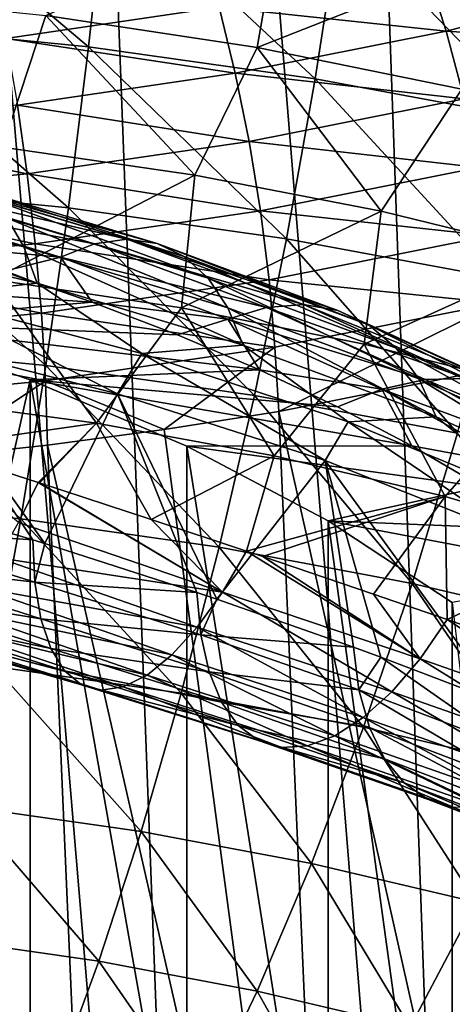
# Model space of a CAD drawing. Header units: metres. Extents: x -109 to 109, y -78 to 121.
# Tile 1050 of 1056: x 83.25 to 85.81, y -2.69 to 3.15. Entities that reach past the tile are written whole.
import ezdxf

# ---------------------------------------------------------------- set-up
doc = ezdxf.new("R2010")
doc.units = ezdxf.units.M
doc.layers.add('solid_508554_SW0001', color=7, linetype='CONTINUOUS')

msp = doc.modelspace()

# ---------------------------------------------------------------- linework, layer by layer
at = {"layer": 'solid_508554_SW0001'}
for points in [[(87.468735, -10.78548, -19.036554), (84.637512, 25.541044, -38.537006), (86.228249, 25.882233, -38.018974)], [(85.946709, -11.078616, -19.508739), (82.994003, 25.270775, -38.917351), (84.637512, 25.541044, -38.537006)], [(87.468735, -10.78548, -19.036554), (85.946709, -11.078616, -19.508739), (84.637512, 25.541044, -38.537006)], [(84.380135, -11.303519, -19.861017), (81.315811, 25.073969, -39.156639), (82.994003, 25.270775, -38.917351)], [(85.946709, -11.078616, -19.508739), (84.380135, -11.303519, -19.861017), (82.994003, 25.270775, -38.917351)], [(84.380135, -11.303519, -19.861017), (82.773148, -11.451216, -20.095688), (81.315811, 25.073969, -39.156639)], [(82.346855, 4.091274, 23.087893), (82.28624, 3.123787, 23.049547), (83.654762, 2.988474, 22.856123)], [(83.759705, 3.952293, 22.890703), (82.346855, 4.091274, 23.087893), (83.654762, 2.988474, 22.856123)], [(83.759705, 3.952293, 22.890703), (83.654762, 2.988474, 22.856123), (84.997826, 2.798476, 22.563114)], [(85.146614, 3.756747, 22.59038), (83.759705, 3.952293, 22.890703), (84.997826, 2.798476, 22.563114)], [(84.794708, 3.78886, 19.372177), (84.6549, 2.984132, 19.349279), (83.401245, 3.174915, 19.653496)], [(84.794708, 3.78886, 19.372177), (86.048332, 3.533756, 18.953844), (84.6549, 2.984132, 19.349279)], [(85.146614, 3.756747, 22.59038), (84.997826, 2.798476, 22.563114), (86.305984, 2.555161, 22.172642)], [(86.497734, 3.506031, 22.189068), (85.146614, 3.756747, 22.59038), (86.305984, 2.555161, 22.172642)], [(86.048332, 3.533756, 18.953844), (85.868065, 2.736853, 18.942751), (84.6549, 2.984132, 19.349279)], [(85.775452, 3.081014, -22.060436), (85.651833, 3.466484, -21.962107), (84.42794, 3.22298, -22.376091)], [(85.775452, 3.081014, -22.060436), (86.974022, 3.388118, -21.535568), (85.651833, 3.466484, -21.962107)], [(83.164101, 3.038122, -22.686945), (84.42794, 3.22298, -22.376091), (83.087799, 3.412559, -22.521067)], [(87.103233, 2.993726, -21.571445), (86.974022, 3.388118, -21.535568), (85.775452, 3.081014, -22.060436)], [(82.118484, 3.307625, 19.852907), (83.401245, 3.174915, 19.653496), (83.144058, 2.393472, 19.556213)], [(84.524071, 2.831941, -22.482805), (84.42794, 3.22298, -22.376091), (83.164101, 3.038122, -22.686945)], [(84.524071, 2.831941, -22.482805), (85.775452, 3.081014, -22.060436), (84.42794, 3.22298, -22.376091)], [(83.401245, 3.174915, 19.653496), (84.283707, 2.227924, 19.292406), (83.144058, 2.393472, 19.556213)], [(83.401245, 3.174915, 19.653496), (84.6549, 2.984132, 19.349279), (84.283707, 2.227924, 19.292406)], [(82.28624, 3.123787, 23.049547), (82.216805, 2.164924, 22.919359), (83.53463, 2.034023, 22.73061)], [(83.654762, 2.988474, 22.856123), (82.28624, 3.123787, 23.049547), (83.53463, 2.034023, 22.73061)], [(83.232162, 2.642847, -22.799496), (84.524071, 2.831941, -22.482805), (83.164101, 3.038122, -22.686945)], [(85.881851, 2.680789, -22.105549), (85.775452, 3.081014, -22.060436), (84.524071, 2.831941, -22.482805)], [(85.881851, 2.680789, -22.105549), (87.103233, 2.993726, -21.571445), (85.775452, 3.081014, -22.060436)], [(83.654762, 2.988474, 22.856123), (83.53463, 2.034023, 22.73061), (84.827621, 1.850555, 22.446289)], [(84.997826, 2.798476, 22.563114), (83.654762, 2.988474, 22.856123), (84.827621, 1.850555, 22.446289)], [(84.6549, 2.984132, 19.349279), (85.390282, 2.01402, 18.941282), (84.283707, 2.227924, 19.292406)], [(84.6549, 2.984132, 19.349279), (85.868065, 2.736853, 18.942751), (85.390282, 2.01402, 18.941282)], [(84.60675, 2.426999, -22.535), (84.524071, 2.831941, -22.482805), (83.232162, 2.642847, -22.799496)], [(84.60675, 2.426999, -22.535), (85.881851, 2.680789, -22.105549), (84.524071, 2.831941, -22.482805)], [(84.997826, 2.798476, 22.563114), (84.827621, 1.850555, 22.446289), (86.086746, 1.615857, 22.068478)], [(86.305984, 2.555161, 22.172642), (84.997826, 2.798476, 22.563114), (86.086746, 1.615857, 22.068478)], [(85.868065, 2.736853, 18.942751), (86.454849, 1.753147, 18.505077), (85.390282, 2.01402, 18.941282)], [(83.290657, 2.234355, -22.856546), (83.232162, 2.642847, -22.799496), (81.911041, 2.514906, -23.008461)], [(83.290657, 2.234355, -22.856546), (84.60675, 2.426999, -22.535), (83.232162, 2.642847, -22.799496)], [(85.968979, 2.273524, -22.096575), (85.881851, 2.680789, -22.105549), (84.60675, 2.426999, -22.535)], [(81.945, 2.104028, -23.068171), (83.290657, 2.234355, -22.856546), (81.911041, 2.514906, -23.008461)], [(84.6744, 2.015961, -22.53167), (84.60675, 2.426999, -22.535), (83.290657, 2.234355, -22.856546)], [(84.6744, 2.015961, -22.53167), (85.968979, 2.273524, -22.096575), (84.60675, 2.426999, -22.535)], [(83.144058, 2.393472, 19.556213), (84.283707, 2.227924, 19.292406), (83.086754, 1.607989, 19.3241)], [(83.271317, 1.80215, 13.58756), (83.171776, 1.973111, 13.273809), (81.916199, 2.270033, 13.788093)], [(81.997009, 2.103502, 14.109516), (83.271317, 1.80215, 13.58756), (81.916199, 2.270033, 13.788093)], [(83.33847, 1.820524, -22.856998), (83.290657, 2.234355, -22.856546), (81.945, 2.104028, -23.068171)], [(84.283707, 2.227924, 19.292406), (84.205307, 1.44129, 19.055983), (83.086754, 1.607989, 19.3241)], [(83.33847, 1.820524, -22.856998), (84.6744, 2.015961, -22.53167), (83.290657, 2.234355, -22.856546)], [(84.283707, 2.227924, 19.292406), (85.390282, 2.01402, 18.941282), (84.205307, 1.44129, 19.055983)], [(86.035156, 1.867074, -22.033689), (85.968979, 2.273524, -22.096575), (84.6744, 2.015961, -22.53167)], [(82.216805, 2.164924, 22.919359), (82.139153, 1.223654, 22.698103), (83.400368, 1.097869, 22.5149)], [(83.53463, 2.034023, 22.73061), (82.216805, 2.164924, 22.919359), (83.400368, 1.097869, 22.5149)], [(82.763031, 2.183368, 12.269417), (83.881371, 1.848215, 11.688914), (82.60009, 2.147433, 11.938156)], [(84.060242, 1.822566, 12.012834), (83.881371, 1.848215, 11.688914), (82.763031, 2.183368, 12.269417)], [(82.914803, 2.165841, 12.607404), (84.060242, 1.822566, 12.012834), (82.763031, 2.183368, 12.269417)], [(84.222008, 1.744617, 12.337384), (84.060242, 1.822566, 12.012834), (82.914803, 2.165841, 12.607404)], [(83.052055, 2.095237, 12.944675), (84.222008, 1.744617, 12.337384), (82.914803, 2.165841, 12.607404)], [(81.97271, 1.688377, -23.07057), (83.33847, 1.820524, -22.856998), (81.945, 2.104028, -23.068171)], [(83.348503, 1.586118, 13.87902), (83.271317, 1.80215, 13.58756), (81.997009, 2.103502, 14.109516)], [(82.059662, 1.890905, 14.406926), (83.348503, 1.586118, 13.87902), (81.997009, 2.103502, 14.109516)], [(82.60009, 2.147433, 11.938156), (83.689331, 1.820999, 11.372757), (82.429558, 2.058827, 11.620913)], [(83.881371, 1.848215, 11.688914), (83.689331, 1.820999, 11.372757), (82.60009, 2.147433, 11.938156)], [(82.429558, 2.058827, 11.620913), (83.48835, 1.741519, 11.07132), (82.603058, 1.823066, 11.157642)], [(83.689331, 1.820999, 11.372757), (83.48835, 1.741519, 11.07132), (82.429558, 2.058827, 11.620913)], [(84.363098, 1.616084, 12.655421), (84.222008, 1.744617, 12.337384), (83.052055, 2.095237, 12.944675)], [(83.171776, 1.973111, 13.273809), (84.363098, 1.616084, 12.655421), (83.052055, 2.095237, 12.944675)], [(84.725708, 1.606753, -22.472879), (84.6744, 2.015961, -22.53167), (83.33847, 1.820524, -22.856998)], [(83.53463, 2.034023, 22.73061), (83.400368, 1.097869, 22.5149), (84.637474, 0.921859, 22.240562)], [(84.827621, 1.850555, 22.446289), (83.53463, 2.034023, 22.73061), (84.637474, 0.921859, 22.240562)], [(85.390282, 2.01402, 18.941282), (85.289276, 1.225755, 18.699915), (84.205307, 1.44129, 19.055983)], [(84.725708, 1.606753, -22.472879), (86.035156, 1.867074, -22.033689), (84.6744, 2.015961, -22.53167)], [(85.390282, 2.01402, 18.941282), (86.454849, 1.753147, 18.505077), (85.289276, 1.225755, 18.699915)], [(84.480415, 1.439797, 12.959945), (84.363098, 1.616084, 12.655421), (83.171776, 1.973111, 13.273809)], [(83.271317, 1.80215, 13.58756), (84.480415, 1.439797, 12.959945), (83.171776, 1.973111, 13.273809)], [(82.059662, 1.890905, 14.406926), (82.671982, 1.511894, 14.45722), (83.348503, 1.586118, 13.87902)], [(83.374664, 1.409332, -22.800842), (83.33847, 1.820524, -22.856998), (81.97271, 1.688377, -23.07057)], [(83.48835, 1.741519, 11.07132), (83.147964, 1.656162, 10.868556), (82.603058, 1.823066, 11.157642)], [(83.374664, 1.409332, -22.800842), (84.725708, 1.606753, -22.472879), (83.33847, 1.820524, -22.856998)], [(83.689331, 1.820999, 11.372757), (84.709335, 1.442755, 10.717619), (83.48835, 1.741519, 11.07132)], [(83.881371, 1.848215, 11.688914), (84.928627, 1.459867, 11.016276), (83.689331, 1.820999, 11.372757)], [(84.928627, 1.459867, 11.016276), (84.709335, 1.442755, 10.717619), (83.689331, 1.820999, 11.372757)], [(85.132874, 1.424808, 11.323896), (84.928627, 1.459867, 11.016276), (83.881371, 1.848215, 11.688914)], [(84.060242, 1.822566, 12.012834), (85.132874, 1.424808, 11.323896), (83.881371, 1.848215, 11.688914)], [(85.317589, 1.338348, 11.633705), (85.132874, 1.424808, 11.323896), (84.060242, 1.822566, 12.012834)], [(84.222008, 1.744617, 12.337384), (85.317589, 1.338348, 11.633705), (84.060242, 1.822566, 12.012834)], [(84.827621, 1.850555, 22.446289), (84.637474, 0.921859, 22.240562), (85.841934, 0.696919, 21.877127)], [(86.079102, 1.469275, -21.918104), (86.035156, 1.867074, -22.033689), (84.725708, 1.606753, -22.472879)], [(86.086746, 1.615857, 22.068478), (84.827621, 1.850555, 22.446289), (85.841934, 0.696919, 21.877127)], [(84.571381, 1.219635, 13.244252), (84.480415, 1.439797, 12.959945), (83.271317, 1.80215, 13.58756)], [(83.348503, 1.586118, 13.87902), (84.571381, 1.219635, 13.244252), (83.271317, 1.80215, 13.58756)], [(86.454849, 1.753147, 18.505077), (86.329475, 0.962905, 18.258381), (85.289276, 1.225755, 18.699915)], [(83.48835, 1.741519, 11.07132), (83.674683, 1.475224, 10.555163), (83.147964, 1.656162, 10.868556)], [(83.48835, 1.741519, 11.07132), (84.479843, 1.373849, 10.434496), (83.674683, 1.475224, 10.555163)], [(84.709335, 1.442755, 10.717619), (84.479843, 1.373849, 10.434496), (83.48835, 1.741519, 11.07132)], [(85.478699, 1.202392, 11.938886), (85.317589, 1.338348, 11.633705), (84.222008, 1.744617, 12.337384)], [(84.363098, 1.616084, 12.655421), (85.478699, 1.202392, 11.938886), (84.222008, 1.744617, 12.337384)], [(81.223808, 1.640997, 10.84229), (83.147964, 1.656162, 10.868556), (83.674683, 1.475224, 10.555163)], [(82.300041, 1.355702, 10.348145), (81.223808, 1.640997, 10.84229), (83.674683, 1.475224, 10.555163)], [(81.993652, 1.275969, -23.015612), (83.374664, 1.409332, -22.800842), (81.97271, 1.688377, -23.07057)], [(83.086754, 1.607989, 19.3241), (83.701447, 0.757264, 18.842154), (82.615677, 0.903688, 19.077042)], [(83.348503, 1.586118, 13.87902), (82.671982, 1.511894, 14.45722), (83.970322, 1.169532, 13.864233)], [(83.086754, 1.607989, 19.3241), (84.205307, 1.44129, 19.055983), (83.701447, 0.757264, 18.842154)], [(83.348503, 1.586118, 13.87902), (83.970322, 1.169532, 13.864233), (84.571381, 1.219635, 13.244252)], [(84.759689, 1.207266, -22.359762), (84.725708, 1.606753, -22.472879), (83.374664, 1.409332, -22.800842)], [(85.612663, 1.019932, 12.232718), (85.478699, 1.202392, 11.938886), (84.363098, 1.616084, 12.655421)], [(84.480415, 1.439797, 12.959945), (85.612663, 1.019932, 12.232718), (84.363098, 1.616084, 12.655421)], [(84.759689, 1.207266, -22.359762), (86.079102, 1.469275, -21.918104), (84.725708, 1.606753, -22.472879)], [(82.300041, 1.355702, 10.348145), (83.674683, 1.475224, 10.555163), (84.181763, 1.280746, 10.218317)], [(82.671982, 1.511894, 14.45722), (82.522133, 1.264267, 14.753996), (83.826187, 0.931482, 14.177596)], [(83.970322, 1.169532, 13.864233), (82.671982, 1.511894, 14.45722), (83.826187, 0.931482, 14.177596)], [(84.479843, 1.373849, 10.434496), (84.181763, 1.280746, 10.218317), (83.674683, 1.475224, 10.555163)], [(84.928627, 1.459867, 11.016276), (85.894707, 1.022065, 10.257981), (84.709335, 1.442755, 10.717619)], [(84.759689, 1.207266, -22.359762), (84.782089, 0.826674, -22.192852), (86.079102, 1.469275, -21.918104)], [(86.079102, 1.469275, -21.918104), (84.782089, 0.826674, -22.192852), (86.104317, 1.089165, -21.750572)], [(86.12236, 0.976397, 10.547225), (85.894707, 1.022065, 10.257981), (84.928627, 1.459867, 11.016276)], [(85.132874, 1.424808, 11.323896), (86.12236, 0.976397, 10.547225), (84.928627, 1.459867, 11.016276)], [(83.39856, 1.008709, -22.689159), (83.374664, 1.409332, -22.800842), (81.993652, 1.275969, -23.015612)], [(83.39856, 1.008709, -22.689159), (84.759689, 1.207266, -22.359762), (83.374664, 1.409332, -22.800842)], [(84.205307, 1.44129, 19.055983), (84.755745, 0.562627, 18.520821), (83.701447, 0.757264, 18.842154)], [(84.205307, 1.44129, 19.055983), (85.289276, 1.225755, 18.699915), (84.755745, 0.562627, 18.520821)], [(84.709335, 1.442755, 10.717619), (85.650284, 1.016344, 9.979052), (84.479843, 1.373849, 10.434496)], [(85.71653, 0.794985, 12.508736), (85.612663, 1.019932, 12.232718), (84.480415, 1.439797, 12.959945)], [(84.571381, 1.219635, 13.244252), (85.71653, 0.794985, 12.508736), (84.480415, 1.439797, 12.959945)], [(85.894707, 1.022065, 10.257981), (85.650284, 1.016344, 9.979052), (84.709335, 1.442755, 10.717619)], [(86.328247, 0.880343, 10.840417), (86.12236, 0.976397, 10.547225), (85.132874, 1.424808, 11.323896)], [(85.317589, 1.338348, 11.633705), (86.328247, 0.880343, 10.840417), (85.132874, 1.424808, 11.323896)], [(82.300018, -3.494034, 13.148155), (82.300041, 1.355702, 10.348145), (83.308266, 1.0139, 9.756125)], [(82.300041, 1.355702, 10.348145), (84.181763, 1.280746, 10.218317), (84.667816, 1.073259, 9.858939)], [(83.308266, 1.0139, 9.756125), (82.300041, 1.355702, 10.348145), (84.667816, 1.073259, 9.858939)], [(84.479843, 1.373849, 10.434496), (84.667816, 1.073259, 9.858939), (84.181763, 1.280746, 10.218317)], [(84.479843, 1.373849, 10.434496), (85.394478, 0.959358, 9.716577), (84.667816, 1.073259, 9.858939)], [(85.650284, 1.016344, 9.979052), (85.394478, 0.959358, 9.716577), (84.479843, 1.373849, 10.434496)], [(86.507828, 0.736018, 11.131102), (86.328247, 0.880343, 10.840417), (85.317589, 1.338348, 11.633705)], [(85.478699, 1.202392, 11.938886), (86.507828, 0.736018, 11.131102), (85.317589, 1.338348, 11.633705)], [(82.007423, 0.874756, -22.904356), (83.39856, 1.008709, -22.689159), (81.993652, 1.275969, -23.015612)], [(82.344208, 0.358016, 15.494981), (83.32399, 0.064308, 15.13698), (82.522133, 1.264267, 14.753996)], [(83.394287, 0.04249, 15.10763), (83.826187, 0.931482, 14.177596), (82.522133, 1.264267, 14.753996)], [(83.32399, 0.064308, 15.13698), (83.394287, 0.04249, 15.10763), (82.522133, 1.264267, 14.753996)], [(82.139153, 1.223654, 22.698103), (82.053947, 0.308779, 22.387114), (83.25309, 0.188773, 22.210285)], [(83.400368, 1.097869, 22.5149), (82.139153, 1.223654, 22.698103), (83.25309, 0.188773, 22.210285)], [(83.39856, 1.008709, -22.689159), (84.101875, 0.718822, -22.372557), (84.759689, 1.207266, -22.359762)], [(83.970322, 1.169532, 13.864233), (83.826187, 0.931482, 14.177596), (85.057587, 0.535478, 13.491696)], [(84.571381, 1.219635, 13.244252), (83.970322, 1.169532, 13.864233), (85.193573, 0.76389, 13.16164)], [(85.193573, 0.76389, 13.16164), (83.970322, 1.169532, 13.864233), (85.057587, 0.535478, 13.491696)], [(84.759689, 1.207266, -22.359762), (84.101875, 0.718822, -22.372557), (84.782089, 0.826674, -22.192852)], [(84.571381, 1.219635, 13.244252), (85.193573, 0.76389, 13.16164), (85.71653, 0.794985, 12.508736)], [(85.289276, 1.225755, 18.699915), (85.769363, 0.3212, 18.11537), (84.755745, 0.562627, 18.520821)], [(85.289276, 1.225755, 18.699915), (86.329475, 0.962905, 18.258381), (85.769363, 0.3212, 18.11537)], [(86.657143, 0.5466, 11.412883), (86.507828, 0.736018, 11.131102), (85.478699, 1.202392, 11.938886)], [(85.612663, 1.019932, 12.232718), (86.657143, 0.5466, 11.412883), (85.478699, 1.202392, 11.938886)], [(83.400368, 1.097869, 22.5149), (83.25309, 0.188773, 22.210285), (84.428986, 0.021086, 21.947145)], [(83.308266, 1.0139, 9.756125), (84.667816, 1.073259, 9.858939), (85.131516, 0.853328, 9.478007)], [(84.637474, 0.921859, 22.240562), (83.400368, 1.097869, 22.5149), (84.428986, 0.021086, 21.947145)], [(85.394478, 0.959358, 9.716577), (85.131516, 0.853328, 9.478007), (84.667816, 1.073259, 9.858939)], [(86.445427, -6.594638, -17.733828), (86.104317, 1.089165, -21.750572), (84.782089, 0.826674, -22.192852)], [(82.007423, 0.874756, -22.904356), (82.712982, 0.551443, -22.646475), (83.39856, 1.008709, -22.689159)], [(82.300018, -3.494034, 13.148155), (83.308266, 1.0139, 9.756125), (83.30822, -3.835825, 12.556156)], [(83.39856, 1.008709, -22.689159), (82.712982, 0.551443, -22.646475), (83.411385, 0.626964, -22.523962)], [(83.30822, -3.835825, 12.556156), (83.308266, 1.0139, 9.756125), (84.236618, -4.230118, 11.873221)], [(83.308266, 1.0139, 9.756125), (85.131516, 0.853328, 9.478007), (85.571594, 0.621545, 9.076548)], [(84.236671, 0.619598, 9.073174), (83.308266, 1.0139, 9.756125), (85.571594, 0.621545, 9.076548)], [(84.236618, -4.230118, 11.873221), (83.308266, 1.0139, 9.756125), (84.236671, 0.619598, 9.073174)], [(83.39856, 1.008709, -22.689159), (83.411385, 0.626964, -22.523962), (84.101875, 0.718822, -22.372557)], [(85.650284, 1.016344, 9.979052), (86.503105, 0.545871, 9.164169), (85.394478, 0.959358, 9.716577)], [(86.772919, 0.316257, 11.679555), (86.657143, 0.5466, 11.412883), (85.612663, 1.019932, 12.232718)], [(85.71653, 0.794985, 12.508736), (86.772919, 0.316257, 11.679555), (85.612663, 1.019932, 12.232718)], [(85.894707, 1.022065, 10.257981), (86.770309, 0.539025, 9.421331), (85.650284, 1.016344, 9.979052)], [(86.770309, 0.539025, 9.421331), (86.503105, 0.545871, 9.164169), (85.650284, 1.016344, 9.979052)], [(85.394478, 0.959358, 9.716577), (85.571594, 0.621545, 9.076548), (85.131516, 0.853328, 9.478007)], [(85.394478, 0.959358, 9.716577), (86.223465, 0.502037, 8.924475), (85.571594, 0.621545, 9.076548)], [(86.503105, 0.545871, 9.164169), (86.223465, 0.502037, 8.924475), (85.394478, 0.959358, 9.716577)], [(86.329475, 0.962905, 18.258381), (86.734001, 0.035185, 17.629528), (85.769363, 0.3212, 18.11537)], [(82.704979, 0.615348, 18.911076), (82.615677, 0.903688, 19.077042), (83.701447, 0.757264, 18.842154)], [(83.394287, 0.04249, 15.10763), (84.296722, -0.248017, 14.684285), (83.826187, 0.931482, 14.177596)], [(84.414017, -0.287354, 14.622648), (85.057587, 0.535478, 13.491696), (83.826187, 0.931482, 14.177596)], [(84.296722, -0.248017, 14.684285), (84.414017, -0.287354, 14.622648), (83.826187, 0.931482, 14.177596)], [(84.637474, 0.921859, 22.240562), (84.428986, 0.021086, 21.947145), (85.573593, -0.193034, 21.59968)], [(85.841934, 0.696919, 21.877127), (84.637474, 0.921859, 22.240562), (85.573593, -0.193034, 21.59968)], [(85.115883, -6.852806, -18.180988), (84.782089, 0.826674, -22.192852), (84.101875, 0.718822, -22.372557)], [(85.115883, -6.852806, -18.180988), (86.445427, -6.594638, -17.733828), (84.782089, 0.826674, -22.192852)], [(85.193573, 0.76389, 13.16164), (85.057587, 0.535478, 13.491696), (86.204086, 0.080192, 12.703117)], [(85.71653, 0.794985, 12.508736), (85.193573, 0.76389, 13.16164), (86.329437, 0.299045, 12.356504)], [(86.329437, 0.299045, 12.356504), (85.193573, 0.76389, 13.16164), (86.204086, 0.080192, 12.703117)], [(85.71653, 0.794985, 12.508736), (86.329437, 0.299045, 12.356504), (86.772919, 0.316257, 11.679555)], [(83.355423, 0.404876, 18.699478), (82.704979, 0.615348, 18.911076), (83.701447, 0.757264, 18.842154)], [(83.364159, 0.402032, 18.69643), (83.355423, 0.404876, 18.699478), (83.701447, 0.757264, 18.842154)], [(84.025757, 0.185255, 18.449648), (83.364159, 0.402032, 18.69643), (83.701447, 0.757264, 18.842154)], [(85.115883, -6.852806, -18.180988), (84.101875, 0.718822, -22.372557), (83.411385, 0.626964, -22.523962)], [(84.025757, 0.185255, 18.449648), (83.701447, 0.757264, 18.842154), (84.755745, 0.562627, 18.520821)], [(85.841934, 0.696919, 21.877127), (85.573593, -0.193034, 21.59968), (86.678909, -0.452315, 21.169924)], [(83.238869, 0.166912, 18.545097), (82.704979, 0.615348, 18.911076), (83.355423, 0.404876, 18.699478)], [(83.743111, -7.046091, -18.515766), (83.411385, 0.626964, -22.523962), (82.712982, 0.551443, -22.646475)], [(83.743111, -7.046091, -18.515766), (85.115883, -6.852806, -18.180988), (83.411385, 0.626964, -22.523962)], [(84.236618, -4.230118, 11.873221), (84.236671, 0.619598, 9.073174), (85.07431, -4.67229, 11.107357)], [(84.236671, 0.619598, 9.073174), (85.571594, 0.621545, 9.076548), (85.986862, 0.378532, 8.655636)], [(85.074364, 0.177419, 8.3073), (84.236671, 0.619598, 9.073174), (85.986862, 0.378532, 8.655636)], [(85.07431, -4.67229, 11.107357), (84.236671, 0.619598, 9.073174), (85.074364, 0.177419, 8.3073)], [(86.223465, 0.502037, 8.924475), (85.986862, 0.378532, 8.655636), (85.571594, 0.621545, 9.076548)], [(82.341148, -7.172977, -18.73554), (83.743111, -7.046091, -18.515766), (82.712982, 0.551443, -22.646475)], [(84.590363, -0.00232, 18.213634), (84.025757, 0.185255, 18.449648), (84.755745, 0.562627, 18.520821)], [(84.414017, -0.287354, 14.622648), (85.225838, -0.571338, 14.150893), (85.057587, 0.535478, 13.491696)], [(84.590363, -0.00232, 18.213634), (84.755745, 0.562627, 18.520821), (85.769363, 0.3212, 18.11537)], [(86.104103, -0.904451, 13.541395), (86.204086, 0.080192, 12.703117), (85.057587, 0.535478, 13.491696)], [(85.388542, -0.630924, 14.046263), (86.104103, -0.904451, 13.541395), (85.057587, 0.535478, 13.491696)], [(85.225838, -0.571338, 14.150893), (85.388542, -0.630924, 14.046263), (85.057587, 0.535478, 13.491696)], [(82.314247, 0.132749, 15.702256), (83.32399, 0.064308, 15.13698), (82.344208, 0.358016, 15.494981)], [(84.447777, -0.245366, 18.047226), (83.238869, 0.166912, 18.545097), (83.355423, 0.404876, 18.699478)], [(84.447777, -0.245366, 18.047226), (83.355423, 0.404876, 18.699478), (83.364159, 0.402032, 18.69643)], [(84.447777, -0.245366, 18.047226), (83.364159, 0.402032, 18.69643), (84.025757, 0.185255, 18.449648)], [(85.074364, 0.177419, 8.3073), (85.986862, 0.378532, 8.655636), (86.376183, 0.124942, 8.216405)], [(83.25309, 0.188773, 22.210285), (82.053947, 0.308779, 22.387114), (83.094254, -0.685165, 21.820238)], [(84.686913, -0.03466, 18.170887), (84.590363, -0.00232, 18.213634), (85.769363, 0.3212, 18.11537)], [(85.344574, -0.257264, 17.86071), (84.686913, -0.03466, 18.170887), (85.769363, 0.3212, 18.11537)], [(85.780533, -0.407328, 17.636299), (85.344574, -0.257264, 17.86071), (85.769363, 0.3212, 18.11537)], [(85.780533, -0.407328, 17.636299), (85.769363, 0.3212, 18.11537), (86.734001, 0.035185, 17.629528)], [(83.25309, 0.188773, 22.210285), (83.094254, -0.685165, 21.820238), (84.204208, -0.843746, 21.569401)], [(84.428986, 0.021086, 21.947145), (83.25309, 0.188773, 22.210285), (84.204208, -0.843746, 21.569401)], [(84.447777, -0.245366, 18.047226), (84.025757, 0.185255, 18.449648), (84.590363, -0.00232, 18.213634)], [(85.07431, -4.67229, 11.107357), (85.074364, 0.177419, 8.3073), (85.811493, -5.157159, 10.267538)], [(85.074364, 0.177419, 8.3073), (86.376183, 0.124942, 8.216405), (86.73848, -0.13854, 7.760042)], [(85.811531, -0.307451, 7.467479), (85.074364, 0.177419, 8.3073), (86.73848, -0.13854, 7.760042)], [(85.811493, -5.157159, 10.267538), (85.074364, 0.177419, 8.3073), (85.811531, -0.307451, 7.467479)], [(83.335793, -0.186206, 15.345919), (83.32399, 0.064308, 15.13698), (82.314247, 0.132749, 15.702256)], [(83.335793, -0.186206, 15.345919), (82.314247, 0.132749, 15.702256), (82.330841, -0.070368, 15.931406)], [(84.447777, -0.245366, 18.047226), (83.118942, -0.041249, 18.354502), (83.238869, 0.166912, 18.545097)], [(83.335793, -0.186206, 15.345919), (83.394287, 0.04249, 15.10763), (83.32399, 0.064308, 15.13698)], [(83.335793, -0.186206, 15.345919), (84.296722, -0.248017, 14.684285), (83.394287, 0.04249, 15.10763)], [(84.428986, 0.021086, 21.947145), (84.204208, -0.843746, 21.569401), (85.28437, -1.046094, 21.239344)], [(85.573593, -0.193034, 21.59968), (84.428986, 0.021086, 21.947145), (85.28437, -1.046094, 21.239344)], [(85.995018, -0.481986, 17.520193), (85.780533, -0.407328, 17.636299), (86.734001, 0.035185, 17.629528)], [(84.29908, -0.45221, 17.841837), (82.998543, -0.214746, 18.132141), (83.118942, -0.041249, 18.354502)], [(84.447777, -0.245366, 18.047226), (84.29908, -0.45221, 17.841837), (83.118942, -0.041249, 18.354502)], [(85.621033, -0.639749, 17.475891), (84.447777, -0.245366, 18.047226), (84.590363, -0.00232, 18.213634)], [(85.621033, -0.639749, 17.475891), (84.590363, -0.00232, 18.213634), (84.686913, -0.03466, 18.170887)], [(85.621033, -0.639749, 17.475891), (84.686913, -0.03466, 18.170887), (85.344574, -0.257264, 17.86071)], [(83.371521, -0.402861, 15.588537), (82.330841, -0.070368, 15.931406), (82.365486, -0.238136, 16.185759)], [(83.371521, -0.402861, 15.588537), (83.335793, -0.186206, 15.345919), (82.330841, -0.070368, 15.931406)], [(84.148872, -0.617522, 17.602695), (82.880501, -0.349498, 17.883244), (82.998543, -0.214746, 18.132141)], [(84.29908, -0.45221, 17.841837), (84.148872, -0.617522, 17.602695), (82.998543, -0.214746, 18.132141)], [(84.319267, -0.498908, 14.886316), (84.296722, -0.248017, 14.684285), (83.335793, -0.186206, 15.345919)], [(84.319267, -0.498908, 14.886316), (83.335793, -0.186206, 15.345919), (83.371521, -0.402861, 15.588537)], [(85.573593, -0.193034, 21.59968), (85.28437, -1.046094, 21.239344), (86.327271, -1.29099, 20.832027)], [(86.678909, -0.452315, 21.169924), (85.573593, -0.193034, 21.59968), (86.327271, -1.29099, 20.832027)], [(83.430565, -0.579306, 15.857722), (82.365486, -0.238136, 16.185759), (82.417381, -0.366609, 16.459332)], [(83.430565, -0.579306, 15.857722), (83.371521, -0.402861, 15.588537), (82.365486, -0.238136, 16.185759)], [(84.319267, -0.498908, 14.886316), (84.414017, -0.287354, 14.622648), (84.296722, -0.248017, 14.684285)], [(85.453606, -0.835391, 17.278728), (84.29908, -0.45221, 17.841837), (84.447777, -0.245366, 18.047226)], [(84.319267, -0.498908, 14.886316), (85.225838, -0.571338, 14.150893), (84.414017, -0.287354, 14.622648)], [(85.621033, -0.639749, 17.475891), (85.453606, -0.835391, 17.278728), (84.447777, -0.245366, 18.047226)], [(85.621033, -0.639749, 17.475891), (85.344574, -0.257264, 17.86071), (85.780533, -0.407328, 17.636299)], [(84.001175, -0.736876, 17.336203), (82.767601, -0.442338, 17.613659), (82.880501, -0.349498, 17.883244)], [(84.148872, -0.617522, 17.602695), (84.001175, -0.736876, 17.336203), (82.880501, -0.349498, 17.883244)], [(85.811493, -5.157159, 10.267538), (85.811531, -0.307451, 7.467479), (86.439507, -5.679043, 9.363608)], [(83.511345, -0.710816, 16.146269), (82.417381, -0.366609, 16.459332), (82.485306, -0.452769, 16.745697)], [(83.511345, -0.710816, 16.146269), (83.430565, -0.579306, 15.857722), (82.417381, -0.366609, 16.459332)], [(84.368576, -0.717999, 15.120298), (83.371521, -0.402861, 15.588537), (83.430565, -0.579306, 15.857722)], [(84.368576, -0.717999, 15.120298), (84.319267, -0.498908, 14.886316), (83.371521, -0.402861, 15.588537)], [(86.745667, -1.036803, 16.821783), (85.621033, -0.639749, 17.475891), (85.780533, -0.407328, 17.636299)], [(86.745667, -1.036803, 16.821783), (85.780533, -0.407328, 17.636299), (85.995018, -0.481986, 17.520193)], [(83.611694, -0.793871, 16.446453), (82.485306, -0.452769, 16.745697), (82.56765, -0.494588, 17.03812)], [(83.611694, -0.793871, 16.446453), (83.511345, -0.710816, 16.146269), (82.485306, -0.452769, 16.745697)], [(83.85994, -0.807077, 17.049492), (82.662498, -0.491083, 17.329725), (82.767601, -0.442338, 17.613659)], [(84.001175, -0.736876, 17.336203), (83.85994, -0.807077, 17.049492), (82.767601, -0.442338, 17.613659)], [(85.283348, -0.989351, 17.049623), (84.148872, -0.617522, 17.602695), (84.29908, -0.45221, 17.841837)], [(85.453606, -0.835391, 17.278728), (85.283348, -0.989351, 17.049623), (84.29908, -0.45221, 17.841837)], [(83.728943, -0.826247, 16.750238), (82.56765, -0.494588, 17.03812), (82.662498, -0.491083, 17.329725)], [(83.728943, -0.826247, 16.750238), (83.611694, -0.793871, 16.446453), (82.56765, -0.494588, 17.03812)], [(83.85994, -0.807077, 17.049492), (83.728943, -0.826247, 16.750238), (82.662498, -0.491083, 17.329725)], [(85.257927, -0.82436, 14.346619), (85.225838, -0.571338, 14.150893), (84.319267, -0.498908, 14.886316)], [(85.257927, -0.82436, 14.346619), (84.319267, -0.498908, 14.886316), (84.368576, -0.717999, 15.120298)], [(84.443581, -0.898494, 15.379095), (83.430565, -0.579306, 15.857722), (83.511345, -0.710816, 16.146269)], [(84.443581, -0.898494, 15.379095), (84.368576, -0.717999, 15.120298), (83.430565, -0.579306, 15.857722)], [(85.257927, -0.82436, 14.346619), (85.388542, -0.630924, 14.046263), (85.225838, -0.571338, 14.150893)], [(85.114731, -1.09758, 16.794603), (84.001175, -0.736876, 17.336203), (84.148872, -0.617522, 17.602695)], [(85.283348, -0.989351, 17.049623), (85.114731, -1.09758, 16.794603), (84.148872, -0.617522, 17.602695)], [(86.144684, -1.161401, 13.731446), (85.388542, -0.630924, 14.046263), (85.257927, -0.82436, 14.346619)], [(86.144684, -1.161401, 13.731446), (86.104103, -0.904451, 13.541395), (85.388542, -0.630924, 14.046263)], [(86.559578, -1.224332, 16.635206), (85.453606, -0.835391, 17.278728), (85.621033, -0.639749, 17.475891)], [(86.745667, -1.036803, 16.821783), (86.559578, -1.224332, 16.635206), (85.621033, -0.639749, 17.475891)], [(83.094254, -0.685165, 21.820238), (82.925377, -1.51601, 21.34877), (83.965294, -1.664791, 21.111221)], [(84.204208, -0.843746, 21.569401), (83.094254, -0.685165, 21.820238), (83.965294, -1.664791, 21.111221)], [(84.542313, -1.035648, 15.6559), (83.511345, -0.710816, 16.146269), (83.611694, -0.793871, 16.446453)], [(84.542313, -1.035648, 15.6559), (84.443581, -0.898494, 15.379095), (83.511345, -0.710816, 16.146269)], [(84.952194, -1.157233, 16.520372), (83.85994, -0.807077, 17.049492), (84.001175, -0.736876, 17.336203)], [(85.114731, -1.09758, 16.794603), (84.952194, -1.157233, 16.520372), (84.001175, -0.736876, 17.336203)], [(85.319817, -1.0473, 14.572618), (84.368576, -0.717999, 15.120298), (84.443581, -0.898494, 15.379095)], [(85.319817, -1.0473, 14.572618), (85.257927, -0.82436, 14.346619), (84.368576, -0.717999, 15.120298)], [(84.66217, -1.125855, 15.943436), (83.611694, -0.793871, 16.446453), (83.728943, -0.826247, 16.750238)], [(84.66217, -1.125855, 15.943436), (84.542313, -1.035648, 15.6559), (83.611694, -0.793871, 16.446453)], [(84.800003, -1.166741, 16.23414), (83.728943, -0.826247, 16.750238), (83.85994, -0.807077, 17.049492)], [(84.952194, -1.157233, 16.520372), (84.800003, -1.166741, 16.23414), (83.85994, -0.807077, 17.049492)], [(84.800003, -1.166741, 16.23414), (84.66217, -1.125855, 15.943436), (83.728943, -0.826247, 16.750238)], [(84.204208, -0.843746, 21.569401), (83.965294, -1.664791, 21.111221), (84.977036, -1.854525, 20.799835)], [(85.28437, -1.046094, 21.239344), (84.204208, -0.843746, 21.569401), (84.977036, -1.854525, 20.799835)], [(86.218826, -1.389822, 13.949824), (85.257927, -0.82436, 14.346619), (85.319817, -1.0473, 14.572618)], [(86.218826, -1.389822, 13.949824), (86.144684, -1.161401, 13.731446), (85.257927, -0.82436, 14.346619)], [(86.369301, -1.369787, 16.417841), (85.283348, -0.989351, 17.049623), (85.453606, -0.835391, 17.278728)], [(86.559578, -1.224332, 16.635206), (86.369301, -1.369787, 16.417841), (85.453606, -0.835391, 17.278728)], [(85.40995, -1.232796, 14.821767), (84.443581, -0.898494, 15.379095), (84.542313, -1.035648, 15.6559)], [(85.40995, -1.232796, 14.821767), (85.319817, -1.0473, 14.572618), (84.443581, -0.898494, 15.379095)], [(86.179825, -1.469363, 16.175373), (85.114731, -1.09758, 16.794603), (85.283348, -0.989351, 17.049623)], [(86.369301, -1.369787, 16.417841), (86.179825, -1.469363, 16.175373), (85.283348, -0.989351, 17.049623)], [(85.52597, -1.375996, 15.087553), (84.542313, -1.035648, 15.6559), (84.66217, -1.125855, 15.943436)], [(85.52597, -1.375996, 15.087553), (85.40995, -1.232796, 14.821767), (84.542313, -1.035648, 15.6559)], [(85.28437, -1.046094, 21.239344), (84.977036, -1.854525, 20.799835), (85.95369, -2.084057, 20.416504)], [(86.327271, -1.29099, 20.832027), (85.28437, -1.046094, 21.239344), (85.95369, -2.084057, 20.416504)], [(86.323959, -1.581503, 14.189757), (85.319817, -1.0473, 14.572618), (85.40995, -1.232796, 14.821767)], [(86.323959, -1.581503, 14.189757), (86.218826, -1.389822, 13.949824), (85.319817, -1.0473, 14.572618)], [(85.996094, -1.520457, 15.91414), (84.952194, -1.157233, 16.520372), (85.114731, -1.09758, 16.794603)], [(86.179825, -1.469363, 16.175373), (85.996094, -1.520457, 15.91414), (85.114731, -1.09758, 16.794603)], [(85.664841, -1.473155, 15.363024), (84.66217, -1.125855, 15.943436), (84.800003, -1.166741, 16.23414)], [(85.664841, -1.473155, 15.363024), (85.52597, -1.375996, 15.087553), (84.66217, -1.125855, 15.943436)], [(85.822922, -1.521732, 15.640976), (84.800003, -1.166741, 16.23414), (84.952194, -1.157233, 16.520372)], [(85.822922, -1.521732, 15.640976), (85.664841, -1.473155, 15.363024), (84.800003, -1.166741, 16.23414)], [(85.996094, -1.520457, 15.91414), (85.822922, -1.521732, 15.640976), (84.952194, -1.157233, 16.520372)], [(86.457321, -1.731393, 14.444923), (85.40995, -1.232796, 14.821767), (85.52597, -1.375996, 15.087553)], [(86.457321, -1.731393, 14.444923), (86.323959, -1.581503, 14.189757), (85.40995, -1.232796, 14.821767)], [(86.615395, -1.835544, 14.708603), (85.52597, -1.375996, 15.087553), (85.664841, -1.473155, 15.363024)], [(86.615395, -1.835544, 14.708603), (86.457321, -1.731393, 14.444923), (85.52597, -1.375996, 15.087553)], [(82.925377, -1.51601, 21.34877), (82.747986, -2.295825, 20.799891), (83.714401, -2.434199, 20.576492)], [(83.965294, -1.664791, 21.111221), (82.925377, -1.51601, 21.34877), (83.714401, -2.434199, 20.576492)], [(86.794022, -1.891214, 14.973849), (85.664841, -1.473155, 15.363024), (85.822922, -1.521732, 15.640976)], [(86.794022, -1.891214, 14.973849), (86.615395, -1.835544, 14.708603), (85.664841, -1.473155, 15.363024)], [(83.965294, -1.664791, 21.111221), (83.714401, -2.434199, 20.576492), (84.654373, -2.610594, 20.284882)], [(84.977036, -1.854525, 20.799835), (83.965294, -1.664791, 21.111221), (84.654373, -2.610594, 20.284882)], [(84.977036, -1.854525, 20.799835), (84.654373, -2.610594, 20.284882), (85.561546, -2.82392, 19.926861)], [(85.95369, -2.084057, 20.416504), (84.977036, -1.854525, 20.799835), (85.561546, -2.82392, 19.926861)], [(85.95369, -2.084057, 20.416504), (85.561546, -2.82392, 19.926861), (86.430153, -3.072665, 19.50499)], [(82.747986, -2.295825, 20.799891), (82.56366, -3.017047, 20.178062), (83.453758, -3.144498, 19.969561)], [(83.714401, -2.434199, 20.576492), (82.747986, -2.295825, 20.799891), (83.453758, -3.144498, 19.969561)], [(83.714401, -2.434199, 20.576492), (83.453758, -3.144498, 19.969561), (84.319221, -3.306944, 19.698648)], [(84.654373, -2.610594, 20.284882), (83.714401, -2.434199, 20.576492), (84.319221, -3.306944, 19.698648)], [(84.654373, -2.610594, 20.284882), (84.319221, -3.306944, 19.698648), (85.154305, -3.503366, 19.367041)], [(85.561546, -2.82392, 19.926861), (84.654373, -2.610594, 20.284882), (85.154305, -3.503366, 19.367041)]]:
    msp.add_3dface(points, dxfattribs=at)

doc.saveas('drawing.dxf')
